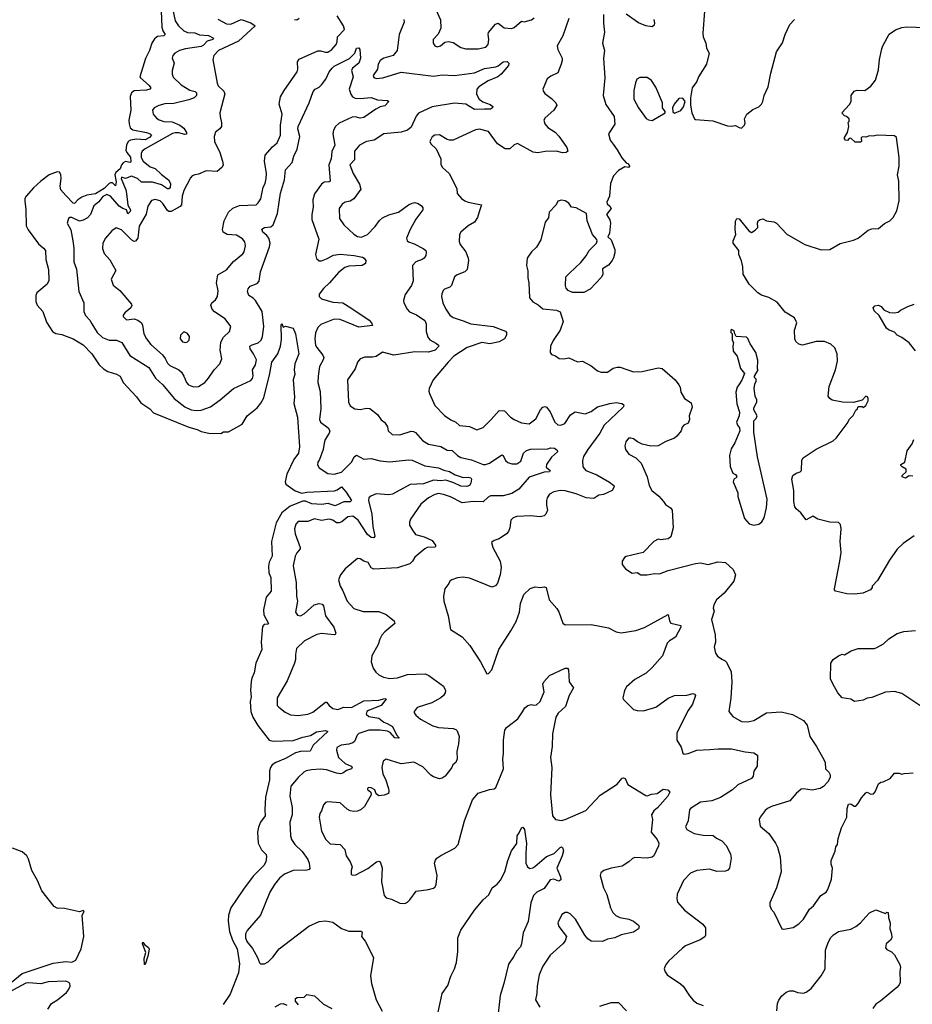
# Model space of a CAD drawing. Extents: x 2087054 to 2277909, y 548907 to 753496.
# Tile 421 of 444: x 2215115 to 2222299, y 713229 to 721154. Entities that reach past the tile are written whole.
import ezdxf

# ---------------------------------------------------------------- set-up
doc = ezdxf.new("R2010")
doc.units = 0

msp = doc.modelspace()

# ---------------------------------------------------------------- linework, layer by layer
at = {"layer": '0CON20XD'}
for points in [[(2216252.7, 721225), (2216257.5, 721095), (2216266.9, 721065), (2216286.2, 721035), (2216275.4, 721024.6), (2216225, 721018.6), (2216199.8, 721000.2), (2216178.5, 720965), (2216160.8, 720905), (2216127, 720843), (2216082.9, 720695), (2216087.1, 720685), (2216158.1, 720625), (2216170.8, 720605), (2216162, 720595), (2216135, 720586.9), (2216035, 720581.8), (2216013.8, 720565), (2216002.6, 720535), (2216009.8, 720425), (2215994.1, 720345), (2215994.5, 720315), (2216004.3, 720285), (2216025, 720266.5), (2216135, 720246.2), (2216164.5, 720235), (2216174.6, 720225), (2216159.8, 720205), (2216125, 720186.4), (2216055, 720193.3), (2216005.6, 720184.4), (2215987.6, 720172.4), (2215974.5, 720145), (2215969.4, 720105), (2215977, 720085), (2216007.4, 720047.4), (2216008.9, 720011.1), (2216005, 720004.7), (2215965, 720011.7), (2215946.7, 720003.3), (2215933.6, 719986.4), (2215924.6, 719955), (2215889, 719925), (2215880.5, 719905), (2215890.7, 719849.3), (2215885, 719816.7), (2215862.1, 719842.1), (2215845, 719842.2), (2215835, 719835.6), (2215795, 719795.5), (2215725, 719752.8), (2215655, 719740.6), (2215615, 719725.7), (2215581.3, 719705), (2215555, 719675.8), (2215545, 719678.6), (2215485, 719738.5), (2215446.1, 719785), (2215439.8, 719815), (2215449.8, 719875), (2215446.7, 719906.8), (2215435, 719927.1), (2215415, 719930.8), (2215350.8, 719905), (2215284.3, 719855), (2215225, 719801.4), (2215166.4, 719733.6), (2215156.9, 719715), (2215155.6, 719695), (2215164.6, 719625), (2215166.9, 719495), (2215181.9, 719461.9), (2215265, 719349.2), (2215307.5, 719315), (2215322.9, 719295), (2215325.6, 719225), (2215347.3, 719142.7), (2215349.2, 719055), (2215335.5, 719024.5), (2215251.9, 718955), (2215243.5, 718935), (2215243.5, 718885), (2215255.3, 718855.3), (2215300, 718805), (2215330.5, 718720.5), (2215378, 718645), (2215405, 718627.5), (2215455, 718620), (2215545, 718584), (2215625, 718535.8), (2215696.2, 718465), (2215755, 718376.7), (2215788.8, 718345), (2215825, 718322), (2215895, 718301.2), (2215923.3, 718285), (2215946.2, 718235), (2216055, 718118), (2216090.7, 718070.7), (2216162.4, 718022.4), (2216190.5, 717990.5), (2216476, 717874), (2216542.5, 717855), (2216575, 717838.8), (2216636.1, 717826.1), (2216735, 717823.3), (2216755, 717836.7), (2216795, 717837.5), (2216905, 717898.8), (2216944.5, 717965.5), (2217025, 718030.8), (2217055, 718068.6), (2217078.5, 718111.5), (2217128.4, 718305), (2217145, 718398.8), (2217192.9, 718465), (2217213.3, 718525), (2217221.1, 718578.9), (2217220, 718695), (2217225, 718710), (2217235, 718680), (2217255, 718686.7), (2217315, 718672.5), (2217334, 718625), (2217362, 718465), (2217330, 718385), (2217323.3, 718335), (2217328.3, 718301.7), (2217316.7, 718255), (2217326, 718115), (2217320.6, 718065), (2217350.8, 717955), (2217367.8, 717715), (2217357.5, 717665), (2217321.9, 717615), (2217265.8, 717495), (2217252.5, 717435), (2217255.8, 717415.8), (2217333.1, 717363.1), (2217385, 717341.8), (2217425, 717350), (2217647.5, 717362.5), (2217671.4, 717368.6), (2217705, 717393.3), (2217741.7, 717351.7), (2217786, 717285), (2217775, 717273.5), (2217725, 717272.3), (2217655, 717240), (2217598.8, 717258.8), (2217545, 717251.6), (2217505.8, 717254.2), (2217465, 717257.9), (2217415, 717277.8), (2217395, 717278.9), (2217292.2, 717237.8), (2217223.5, 717185), (2217178.4, 717105), (2217141.1, 716955), (2217147.3, 716835), (2217123, 716787), (2217116.9, 716755), (2217121.2, 716701.2), (2217136.6, 716663.4), (2217139.5, 716555), (2217098.9, 716505), (2217076, 716405), (2217080.4, 716365), (2217118, 716295), (2217111.7, 716288.3), (2217083.8, 716285), (2217070, 716270), (2217057.5, 716145), (2217064.7, 716085), (2217014.6, 715975.3), (2217001.9, 715898.1), (2216982.6, 715855), (2216978.1, 715828.1), (2216972.4, 715755), (2216976.6, 715705), (2216970.4, 715665), (2216975.4, 715585), (2216991.3, 715541.3), (2217032.6, 715472.6), (2217123.8, 715355), (2217155, 715347.8), (2217315, 715351.1), (2217395, 715378.9), (2217455, 715391.8), (2217505, 715422), (2217575, 715431.4), (2217595.8, 715425), (2217476.1, 715313.9), (2217452.7, 715267.3), (2217375, 715263.6), (2217335, 715251.9), (2217255, 715206.7), (2217175.8, 715175), (2217148.1, 715155), (2217133.5, 715135), (2217125, 715107.5), (2217124.7, 715035.3), (2217093.2, 714895), (2217087.3, 714795), (2217091.5, 714745), (2217051.8, 714695), (2217036.5, 714655), (2217030, 714615), (2217035.5, 714525), (2217060.9, 714470.9), (2217097.5, 714435), (2217102, 714415), (2217097.1, 714375), (2217080, 714345), (2216995, 714260), (2216915.5, 714155), (2216814.5, 714005), (2216795.4, 713945), (2216792.8, 713897.2), (2216802.6, 713815), (2216826.4, 713745), (2216864, 713675), (2216883, 713555), (2216877, 713483), (2216809.4, 713310.6), (2216753.2, 713226.8)], [(2216346.7, 721233.2), (2216365.3, 721145), (2216394, 721104), (2216435, 721064.2), (2216465, 721049.8), (2216525, 721049.6), (2216561.2, 721031.2), (2216635, 721026.5), (2216674.3, 721005), (2216670, 720995), (2216625, 720980.3), (2216595, 720949.1), (2216575, 720937.3), (2216450.5, 720919.5), (2216400, 720905), (2216363.8, 720885), (2216346.2, 720865), (2216342, 720845), (2216357.5, 720805), (2216342.5, 720745), (2216342.9, 720715), (2216350.7, 720690.7), (2216415, 720630), (2216485, 720588.2), (2216525.8, 720575), (2216536.9, 720565), (2216538.1, 720545), (2216518, 720525), (2216475, 720508.2), (2216355, 720480), (2216283.3, 720476.7), (2216235, 720464.3), (2216196.7, 720445), (2216183.8, 720425), (2216188, 720395), (2216215, 720362), (2216237.5, 720347.5), (2216275.3, 720335.3), (2216341.8, 720331.8), (2216403.3, 720305), (2216435, 720282.3), (2216458.2, 720245), (2216457.1, 720232.9), (2216445, 720229.7), (2216395, 720243), (2216365, 720243.5), (2216345, 720237), (2216125.7, 720115), (2216099.4, 720095), (2216092.2, 720077.8), (2216093.2, 720045), (2216108.8, 720015), (2216165, 719970), (2216205, 719955.6), (2216255, 719907.8), (2216313.5, 719865), (2216328.9, 719835), (2216325, 719801.9), (2216315, 719791.8), (2216305, 719793.1), (2216255, 719824.1), (2216184.2, 719845.7), (2216095.6, 719845.6), (2216062.9, 719875), (2216015.6, 719894.4), (2215965, 719876.9), (2215935, 719887.8), (2215930.9, 719875), (2215968.5, 719785), (2215973.7, 719755), (2215985, 719662.5), (2216007.5, 719625), (2216005, 719610), (2215985, 719592.5), (2215974.1, 719624.1), (2215945, 719633.6), (2215915, 719654.1), (2215845, 719732.9), (2215815, 719746.4), (2215785, 719732.3), (2215750.7, 719689.3), (2215710.4, 719655), (2215683.5, 719585), (2215660.7, 719559.3), (2215625, 719539.2), (2215595, 719532.7), (2215535, 719561.1), (2215517, 719563), (2215508, 719555), (2215496.7, 719515), (2215525, 719462.5), (2215541.9, 719375), (2215551.5, 719315), (2215549.5, 719205), (2215570.6, 719145), (2215590, 718965), (2215630, 718875), (2215630.8, 718805), (2215645, 718773.8), (2215678.6, 718735), (2215695.6, 718705), (2215738.5, 718635), (2215781.1, 718595), (2215835, 718575.9), (2215895, 718574.1), (2215936.9, 718555), (2216002, 718452), (2216154.7, 718354.7), (2216207.5, 718267.5), (2216266, 718216), (2216357.1, 718105), (2216445, 718037.3), (2216496, 718015), (2216535, 718007.8), (2216575, 718010.9), (2216651.2, 718038.8), (2216729.4, 718095), (2216835, 718185.8), (2216975, 718250.8), (2216988.1, 718265), (2216993.1, 718286.9), (2216987.5, 718335), (2217011.9, 718375), (2217019.5, 718415), (2216997.1, 718465), (2216969.5, 718505), (2216967.1, 718525), (2216985, 718537.8), (2217035, 718553.1), (2217058, 718575), (2217069.2, 718605), (2217079.4, 718685), (2217065.5, 718805), (2217012.9, 718895), (2216995, 718913.6), (2216958.6, 718935), (2216948.9, 718965), (2216955, 718988.8), (2216970.4, 719009.6), (2217025, 719030.8), (2217041.1, 719048.9), (2217052.4, 719125), (2217126.1, 719325), (2217129.7, 719355), (2217119.4, 719395), (2217105, 719416.4), (2217072.2, 719445), (2217063.2, 719466.8), (2217085, 719481.2), (2217135, 719487.5), (2217156, 719504), (2217190, 719595), (2217204.2, 719684.2), (2217212.8, 719757.2), (2217246.7, 719865), (2217255.5, 719945), (2217307.5, 720005), (2217320.8, 720055), (2217347.6, 720112.4), (2217370.3, 720215), (2217354.8, 720275), (2217356.8, 720295), (2217444.4, 720485), (2217477.5, 720575), (2217494, 720595), (2217525, 720610.8), (2217545, 720630), (2217578.6, 720675), (2217606, 720735), (2217629.4, 720765), (2217645, 720779.1), (2217768.7, 720841.3), (2217813.1, 720885), (2217826.7, 720925), (2217845, 720928), (2217853.8, 720915), (2217858.6, 720845), (2217844.4, 720805), (2217792.5, 720765), (2217786.7, 720745), (2217799.4, 720695), (2217766.9, 720595), (2217779.5, 720555), (2217793.4, 720533.4), (2217815, 720523.5), (2217855, 720519.5), (2217945, 720527.5), (2217995, 720510), (2218074.2, 720504.2), (2218086, 720495), (2218055, 720460.8), (2218015, 720452), (2217980, 720435), (2217885, 720367.3), (2217855, 720361.1), (2217815, 720371.8), (2217789.8, 720370.2), (2217685, 720321.5), (2217656.2, 720295), (2217641.2, 720265), (2217635.3, 720235), (2217650, 720145), (2217628, 720092), (2217622.7, 720035), (2217604, 719985), (2217614.5, 719855.5), (2217605, 719848.5), (2217565, 719846.1), (2217545, 719831.5), (2217488.8, 719751.2), (2217473.3, 719705)], [(2218465, 721237.5), (2218503, 721153), (2218503.8, 721085), (2218482.3, 721037.7), (2218443.3, 720995), (2218442.5, 720965), (2218457.5, 720945), (2218475, 720936.7), (2218502.5, 720945), (2218536.1, 720973.9), (2218567.3, 720977.3), (2218605, 720970.6), (2218665, 720930.6), (2218705, 720920.6), (2218805, 720920.8), (2218865.7, 720934.3), (2218884.3, 720955.7), (2218890.5, 720995), (2218884.4, 721035), (2218887.8, 721052.2), (2218945, 721118), (2218965, 721125.7), (2219015, 721088.6), (2219075, 721084.2), (2219095, 721091.2), (2219155, 721142.5), (2219175, 721137.5), (2219235, 721154), (2219255, 721168)], [(2220625.9, 721224.1), (2220614.4, 721045), (2220617.1, 721015), (2220637.1, 720965), (2220644, 720925), (2220663.6, 720883.6), (2220642, 720795), (2220578.8, 720695), (2220565, 720657.5), (2220526.2, 720605), (2220514, 720525), (2220514.1, 720465.9), (2220524.3, 720405), (2220547.5, 720355), (2220555, 720350), (2220695, 720340), (2220810.7, 720300.7), (2220845, 720297.5), (2220875, 720303.3), (2220905, 720286.7), (2220925, 720281.2)], [(2216709.1, 721159.1), (2216780.2, 721120.2), (2216815, 721118.2), (2216896.5, 721156.5), (2216975, 721127.7), (2217010, 721105), (2216875, 720981.9), (2216714.8, 720905.2), (2216677.1, 720865), (2216670, 720835), (2216704.4, 720644.4), (2216713, 720623), (2216758.9, 720578.9), (2216766.6, 720556.6), (2216726.7, 720405), (2216727.1, 720375), (2216739.2, 720325), (2216738, 720295), (2216725, 720276.2), (2216691.2, 720248.8), (2216680.8, 720215), (2216684, 720175), (2216725.7, 720085), (2216747.1, 720015), (2216751.2, 719985), (2216745, 719967.5), (2216705, 719932.5), (2216615, 719938.8), (2216555, 719910), (2216525, 719906.7), (2216503.6, 719896.4), (2216489.3, 719880.7), (2216435, 719778.8), (2216423.2, 719735), (2216418.2, 719665), (2216405, 719649.6), (2216335, 719610.8), (2216315, 719610.9), (2216305, 719617.8), (2216268.1, 719675), (2216245, 719697.1), (2216205, 719705.6), (2216175, 719697.5), (2216146.4, 719653.6), (2216131.4, 719588.6), (2216077.1, 719492.9), (2216064.7, 719395.3), (2216047.9, 719372.1), (2216035, 719368.8), (2216018.3, 719378.3), (2215935, 719463.8), (2215891.3, 719478.7), (2215856, 719455), (2215804, 719395), (2215784.4, 719355.6), (2215782.4, 719312.4), (2215795, 719273.3), (2215840.7, 719220.7), (2215888.1, 719135), (2215850.6, 719065), (2215867.6, 719017.6), (2215920.8, 718975), (2216014.4, 718865), (2216016.4, 718853.6), (2216008.6, 718835), (2215960, 718795), (2215946.2, 718775), (2215946.7, 718765), (2215975, 718738.8), (2216035.6, 718745.6), (2216066.8, 718736.8), (2216094, 718715), (2216103.3, 718695), (2216114.5, 718625), (2216135.6, 718585), (2216170.2, 718540.2), (2216265, 718457.5), (2216285.7, 718425.7), (2216305, 718389.4), (2216321.9, 718371.9), (2216394.7, 718334.7), (2216416, 718316), (2216436.1, 718286.1), (2216457.1, 718235), (2216474, 718215), (2216515, 718199.4), (2216555, 718202.5), (2216604.2, 718235), (2216635, 718267.5), (2216679.4, 718335), (2216725.4, 718384.6), (2216741.9, 718425), (2216727.3, 718495), (2216732.7, 718557.3), (2216755, 718597.5), (2216802.5, 718645), (2216814, 718685), (2216768.8, 718745), (2216681.7, 718801.7), (2216664, 718825), (2216653.8, 718855), (2216661.2, 718875), (2216690.9, 718899.1), (2216707.1, 718925), (2216712.3, 718972.3), (2216700, 719035), (2216710.3, 719099.7), (2216779.5, 719140.5), (2216835, 719206.9), (2216910.9, 719269.1), (2216922.5, 719285), (2216931.4, 719335), (2216925.7, 719365), (2216909.1, 719389.1), (2216860.3, 719420.3), (2216785, 719425.7), (2216752.5, 719445), (2216748.1, 719465), (2216761.5, 719535), (2216796.1, 719603.9), (2216831.6, 719638.4), (2216885, 719658.5), (2217017.5, 719665), (2217035, 719678.8), (2217055, 719713.3), (2217075.6, 719805), (2217090, 719835), (2217099.1, 719875), (2217100, 719915), (2217084.5, 720015), (2217090.5, 720065), (2217148.3, 720131.7), (2217186.8, 720163.2), (2217213.1, 720225), (2217214.6, 720305.4), (2217226.9, 720395), (2217203.3, 720475), (2217215, 720533.3), (2217244, 720585), (2217347.1, 720735), (2217352.5, 720755), (2217351.4, 720815), (2217363.1, 720836.9), (2217515, 720902.2), (2217535, 720904.4), (2217575, 720892.2), (2217595, 720893.5), (2217625.8, 720915), (2217661.4, 720955), (2217669.4, 720975), (2217672.7, 721017.3), (2217728, 721075), (2217721.4, 721105), (2217671.4, 721185)], [(2217327, 721157), (2217345, 721153.3), (2217363.9, 721166.1)], [(2218207.8, 721155), (2218209.4, 721135), (2218167.8, 721035), (2218153, 720907), (2218120, 720865), (2218045, 720845.5), (2218015.8, 720825), (2218000, 720795), (2217994.4, 720755), (2217960.8, 720705), (2217965, 720690), (2217985, 720680.8), (2218037.1, 720687.1), (2218185, 720730.5), (2218445, 720700), (2218515, 720709.5), (2218615, 720705.2), (2218735, 720720), (2218775, 720727.7), (2218855, 720761.8), (2218946.3, 720773.6), (2218967.3, 720782.7), (2219005, 720813.8), (2219037.6, 720817.6), (2219051.4, 720805), (2219047.9, 720785), (2218990.8, 720715), (2218962.5, 720695), (2218885, 720661.5), (2218811.4, 720615), (2218793.3, 720595), (2218790.9, 720555), (2218814.3, 720514.3), (2218843.3, 720493.2), (2218902.2, 720472.2), (2218923.3, 720455), (2218920, 720445), (2218903.3, 720435), (2218856.7, 720433.3), (2218775, 720432.3), (2218705, 720475.3), (2218615, 720482.7), (2218435, 720453.1), (2218325, 720402.9), (2218305, 720378), (2218265, 720288.8), (2218235, 720265.7), (2218185, 720250), (2218045, 720236.2), (2217967.5, 720185), (2217905, 720172.5), (2217850, 720145), (2217810.8, 720095), (2217810, 720025), (2217772.5, 719985), (2217800, 719915), (2217849.8, 719829.8), (2217859.7, 719790.3), (2217805, 719712), (2217775, 719694.2), (2217735, 719684.3), (2217710.2, 719669.8), (2217687.1, 719635), (2217688.6, 719555), (2217725, 719503.8), (2217805, 719427.5), (2217835, 719409.4), (2217865, 719403.5), (2217913.7, 719426.3), (2217975, 719490), (2218010.9, 719539.1), (2218035, 719558.5), (2218087, 719583), (2218165, 719605.5), (2218245, 719663.6), (2218275, 719677.8), (2218295, 719681.4), (2218322.5, 719675), (2218350, 719655), (2218360, 719640), (2218360, 719625), (2218302.8, 719547.2), (2218258.2, 719465), (2218229.4, 719395), (2218232.9, 719375), (2218244, 719365), (2218290.7, 719350.7), (2218362.7, 719312.7), (2218383.3, 719295), (2218387, 719283), (2218383.8, 719255), (2218371.2, 719235), (2218355, 719222.9), (2218303.8, 719205), (2218275.8, 719175), (2218281.4, 719051.4), (2218267.1, 719015), (2218217, 718943), (2218203.8, 718895), (2218206.1, 718876.1), (2218233.8, 718825), (2218253.2, 718803.2), (2218309.2, 718779.2), (2218375, 718732.5), (2218386.3, 718706.3), (2218387.1, 718645), (2218399.2, 718599.2), (2218415, 718578.1), (2218468.9, 718548.9), (2218486.2, 718535), (2218488.8, 718525), (2218460, 718495), (2218405, 718477.8), (2218295, 718481.8), (2218125, 718452.5), (2218035, 718478.8), (2217985, 718444), (2217955, 718436.7), (2217892.3, 718437.7), (2217855, 718423.8), (2217835, 718397.5), (2217815.7, 718344.3), (2217754, 718255), (2217760.6, 718075), (2217775.6, 718045.6), (2217811.1, 718021.1), (2217854.3, 718015.7), (2217906, 718026), (2217934.2, 718024.2), (2217995.9, 717975.9), (2218025, 717932.5), (2218055, 717912.5), (2218075.8, 717875.8), (2218081.2, 717845), (2218112.5, 717815), (2218175, 717813.1), (2218265, 717841.1), (2218285, 717840), (2218300.4, 717830.4), (2218357.6, 717767.6), (2218405, 717737.8), (2218505, 717718.6), (2218555, 717688.2), (2218595, 717685.6), (2218638.6, 717645), (2218665, 717628.8), (2218751.5, 717611.5), (2218845, 717574.7), (2218865, 717573.8), (2218896.2, 717585), (2218995, 717651.2), (2219006.7, 717645), (2219025, 717607.1), (2219045, 717589.2), (2219075, 717579.4), (2219115, 717578.2), (2219149.1, 717600.9), (2219169.8, 717665), (2219195, 717687.5), (2219227.4, 717697.4), (2219365, 717699.4), (2219388, 717708), (2219420, 717705), (2219440.3, 717690.3), (2219444, 717675), (2219395, 717633.1), (2219354.2, 717575), (2219351.9, 717551.9), (2219384, 717525), (2219378.8, 717515), (2219335, 717513.3), (2219215, 717472.2), (2219131.4, 717375), (2219075, 717339.2), (2219005, 717322.2), (2218905, 717320.8), (2218885, 717311.1), (2218845, 717273.5), (2218765, 717276.2), (2218675, 717266.2), (2218582.8, 717312.8), (2218525, 717333.4), (2218485, 717339.3), (2218455, 717332.5), (2218405.3, 717304.7), (2218344.7, 717255.3), (2218259.4, 717135), (2218251.2, 717108.8), (2218252.5, 717085), (2218275.6, 717045), (2218300.8, 717010.8), (2218371.2, 716991.2), (2218435, 716960.9), (2218460.8, 716925), (2218462, 716915), (2218455, 716908), (2218395, 716904.5), (2218375, 716895.5), (2218295, 716828), (2218275.6, 716794.4), (2218255, 716774), (2218155, 716741.4), (2217965, 716732.5), (2217943, 716743), (2217918.8, 716785), (2217884.4, 716794.4), (2217855, 716813.8), (2217835, 716816), (2217735, 716733.8), (2217696, 716685), (2217680, 716645), (2217694.2, 716595), (2217713.6, 716563.6), (2217750.8, 716475), (2217803.3, 716415), (2217880.5, 716390.5), (2218005, 716391.4), (2218065, 716365.7), (2218106, 716335)], [(2219535, 721164), (2219485.3, 721024.7), (2219440, 720945), (2219445, 720913.3), (2219480, 720845), (2219482, 720825), (2219474, 720795), (2219445, 720726.7), (2219389.1, 720700.9), (2219361.2, 720678.8), (2219326.2, 720595), (2219330, 720575), (2219340.5, 720560.5), (2219395, 720520), (2219430, 720485), (2219438, 720465), (2219415, 720426.2), (2219344, 720365), (2219334.2, 720345), (2219342, 720315), (2219365.7, 720285.7), (2219425, 720248.8), (2219455, 720216.7), (2219517.5, 720125), (2219526.7, 720095), (2219512.5, 720085), (2219485, 720081.5), (2219435, 720096.5), (2219345, 720093.1), (2219285, 720083.1), (2219248.8, 720088.8), (2219121.7, 720158.3), (2219095, 720146.7), (2219060, 720115), (2219023.6, 720113.6), (2218960, 720155), (2218888.8, 720255), (2218815.9, 720274.1), (2218782.7, 720267.3), (2218605, 720183.8), (2218575, 720183.3), (2218555, 720190), (2218495, 720227.1), (2218457.5, 720225), (2218435, 720210.8), (2218417.1, 720175), (2218422.9, 720155), (2218465.9, 720115.9), (2218503.3, 720035), (2218505, 719987.5), (2218518.8, 719965), (2218570.8, 719915), (2218632, 719795), (2218636, 719755), (2218670, 719715), (2218697, 719697), (2218725, 719685.8), (2218832.5, 719665), (2218813.2, 719606.8), (2218798.6, 719561.4), (2218775.4, 719524.6), (2218723.8, 719495), (2218666, 719445), (2218654, 719425), (2218651.7, 719368.3), (2218659.2, 719345), (2218706.6, 719286.6), (2218724.3, 719234.3), (2218728, 719215), (2218715.9, 719144.1), (2218696.7, 719125), (2218635, 719101.4), (2218615.8, 719085), (2218590, 719015), (2218577.8, 719002.2), (2218535, 718985.8), (2218524.4, 718975.6), (2218512.1, 718947.9), (2218510.6, 718925), (2218521.5, 718875), (2218543.9, 718823.9), (2218576.3, 718776.3), (2218605, 718755.7), (2218685, 718731.4), (2218745, 718705.5), (2218925, 718685.7), (2219025, 718645.8), (2219032.5, 718635), (2219034, 718615), (2219016, 718585), (2218975, 718561.4), (2218900, 718545), (2218835, 718554.5), (2218715.8, 718515), (2218608.6, 718445), (2218563.2, 718396.8), (2218443.8, 718255), (2218410, 718185), (2218407.5, 718165), (2218413.3, 718145), (2218455, 718050), (2218535, 717968), (2218585, 717932), (2218625, 717914), (2218655, 717888), (2218735, 717880), (2218795, 717853.8), (2218845, 717871.2), (2218910.8, 717935), (2218975, 718008.8), (2219017.1, 718007.1), (2219066.2, 717955), (2219095.7, 717935.7), (2219155, 717910), (2219215, 717901.2), (2219268.3, 717941.7), (2219306.5, 718013.5), (2219325, 718036.2), (2219345, 718040), (2219355, 718035.8), (2219385, 717998.8), (2219421.9, 717915), (2219445, 717894.2), (2219471.2, 717891.2), (2219502, 717905), (2219546.9, 717973.1), (2219585, 717998), (2219665, 717982.7), (2219715, 718000.7), (2219765, 718036.8), (2219865.3, 718065.3), (2219915, 718071.8), (2219962.5, 718065), (2219975.7, 718055.7), (2219978, 718045), (2219972, 718035), (2219818.9, 717891.1), (2219784.5, 717825), (2219686.5, 717695), (2219652.6, 717637.4), (2219643.6, 717606.4), (2219648, 717555), (2219672, 717525), (2219760.1, 717490.1), (2219861.6, 717431.6)], [(2219813.8, 721195), (2219812.5, 721125), (2219820.8, 721055), (2219805.8, 720965.8), (2219821.1, 720905), (2219814.5, 720845.5), (2219823.3, 720685), (2219811.1, 720545), (2219832, 720472), (2219899.2, 720375), (2219905.7, 720314.3), (2219853.8, 720235), (2219868, 720185), (2219891.1, 720151.1), (2219925, 720106.2), (2219961.7, 720041.7), (2219995, 720003.3), (2220015, 719993.8), (2220024, 719975), (2220015, 719964.4), (2219985, 719968.8), (2219935, 719940), (2219893.4, 719896.6), (2219871.1, 719835), (2219862, 719735), (2219840.6, 719685), (2219842.2, 719672.2), (2219865, 719653.8), (2219874.2, 719635), (2219837.5, 719585), (2219865, 719542.5), (2219870.8, 719515), (2219861.2, 719435), (2219847.5, 719405), (2219875, 719381.2), (2219903.8, 719305), (2219905, 719277.5), (2219893.5, 719236.5), (2219884.6, 719215.4), (2219855, 719178.8), (2219805, 719150), (2219809.5, 719105), (2219798, 719082), (2219705.8, 718985), (2219655, 718958.1), (2219565, 718957.5), (2219528.8, 718975), (2219513.4, 718993.4), (2219507.5, 719015), (2219511.4, 719085), (2219540.8, 719115), (2219631.3, 719198.7), (2219675.5, 719254.5), (2219698, 719295), (2219758, 719355), (2219763, 719373), (2219760, 719385), (2219724, 719425), (2219682.5, 719535), (2219676.7, 719595), (2219595, 719638.8), (2219556.4, 719646.4), (2219535, 719676.7), (2219505, 719696.7), (2219475, 719702.5), (2219447, 719693), (2219432.5, 719665), (2219377.5, 719605), (2219371.7, 719558.3), (2219344.2, 719525), (2219309.1, 719380.9), (2219275.6, 719324.4), (2219233.8, 719285), (2219198.8, 719235), (2219193.8, 719175), (2219203.6, 719133.6), (2219203.8, 719075), (2219213.8, 719035), (2219218.8, 718915), (2219244.2, 718884.2), (2219288.8, 718858.8), (2219325, 718827.5), (2219435, 718816), (2219465, 718802.5), (2219488, 718725), (2219464, 718655), (2219408.8, 718571.2), (2219386, 718525), (2219383.8, 718475), (2219395, 718460), (2219427.7, 718447.7), (2219457, 718427), (2219493.6, 718423.6), (2219535, 718431.2), (2219605, 718400), (2219645.8, 718405.8), (2219715, 718366.7), (2219765, 718326.7), (2219795, 718316.2), (2219845, 718316.7), (2219891.7, 718348.3), (2219925, 718357.1), (2219946.8, 718356.8), (2220055, 718320.5), (2220126.3, 718323.7), (2220255, 718351.5), (2220285, 718345.6), (2220389.4, 718255), (2220420.6, 718215), (2220430, 718195), (2220436, 718155), (2220466.7, 718105), (2220520.7, 718070.7), (2220526.2, 718035), (2220503.3, 717965), (2220506.7, 717935), (2220495, 717907.5), (2220460.8, 717889.2), (2220447.5, 717875), (2220438.8, 717845), (2220405, 717801.2), (2220384.2, 717785.8), (2220315, 717760), (2220255, 717723.1), (2220195, 717721.4), (2220125, 717737.1), (2220086.7, 717755), (2220055, 717780), (2220033, 717787), (2220015, 717786.7), (2219994.2, 717755), (2219986, 717725), (2219990, 717695), (2220018.3, 717658.3), (2220075, 717626.2), (2220115.7, 717585.7), (2220164.2, 717475), (2220180.8, 717405), (2220202, 717365), (2220259.7, 717319.7), (2220297.3, 717277.3), (2220311.7, 717251.7), (2220354.3, 717224.3), (2220367.1, 717205), (2220373.6, 717065), (2220355, 716991.2), (2220335, 716976), (2220275, 716967.5), (2220255, 716972.5), (2220220, 716955), (2220132.5, 716865), (2219996.4, 716833.6), (2219983.6, 716826.4), (2219964.1, 716795.9), (2219965, 716770), (2219990, 716735), (2220045, 716698.8), (2220085, 716703.3), (2220115, 716686.2), (2220165, 716686.2), (2220225, 716696.7), (2220265, 716694), (2220335, 716721.4), (2220555, 716778.1), (2220595, 716782.2), (2220655, 716770), (2220735, 716790.6), (2220795, 716784.2), (2220857.3, 716727.3), (2220875.6, 716685), (2220863.3, 716635), (2220785, 716538.6), (2220724.2, 716485), (2220701.4, 716445), (2220697.7, 716417.7), (2220703.9, 716393.9), (2220683.3, 716325), (2220712.4, 716202.4), (2220715.6, 716145), (2220705.8, 716105), (2220709.5, 716079.5), (2220716.2, 716055), (2220731.7, 716031.7), (2220765, 716006.7), (2220794.1, 715994.1), (2220803, 715983), (2220840.8, 715905), (2220847.1, 715825), (2220837.9, 715692.1), (2220822, 715585), (2220854.4, 715544.4), (2220925, 715506.2), (2220975, 715502), (2221025, 715514), (2221125, 715576), (2221245, 715582), (2221335, 715560.8), (2221425, 715514.2), (2221452.7, 715475), (2221475, 715384.2), (2221528.5, 715305), (2221591.3, 715195), (2221598.2, 715175), (2221600, 715125), (2221627.6, 715097.6), (2221638.9, 715075), (2221639.2, 715055), (2221620.3, 715019.7), (2221585, 714982.5), (2221556.7, 714965), (2221493, 714953), (2221425, 714964.4), (2221405, 714959.4), (2221363.7, 714926.3), (2221315, 714866.2), (2221165, 714820.8), (2221133.3, 714805), (2221115, 714790), (2221073.8, 714735), (2221066.7, 714715), (2221075, 714662.5), (2221145, 714603.8), (2221198.8, 714525), (2221214.1, 714494.1), (2221235.8, 714415), (2221244, 714295), (2221206.7, 714165), (2221152.5, 714045), (2221152.5, 714025), (2221162.5, 713995), (2221185, 713970), (2221250, 713835), (2221265, 713832.5)], [(2220218.8, 721155), (2220223.3, 721125), (2220220.7, 721109.3), (2220205, 721096.7), (2220154.3, 721104.3), (2220095, 721129.2), (2219997.6, 721197.6)], [(2220925, 720281.2), (2220948.8, 720305), (2220953.3, 720325), (2220950, 720355), (2220967.5, 720395), (2221015, 720432.5), (2221065, 720452.5), (2221085.9, 720474.1), (2221096.2, 720495), (2221106.2, 720545), (2221138, 720615), (2221160, 720725), (2221206.2, 720895), (2221255, 720967.5), (2221276.1, 721033.9), (2221312.5, 721115), (2221350, 721155)], [(2222315, 717000), (2222225, 716937.5), (2222178, 716892), (2222115, 716803.3), (2222020.5, 716639.5), (2221977.5, 716595), (2221976.7, 716583.3), (2221962.5, 716565), (2221902.3, 716537.7), (2221835, 716531.1), (2221773.8, 716533.8), (2221682.5, 716555), (2221672.5, 716565), (2221673, 716573), (2221717.1, 716795), (2221725.8, 716865.8), (2221718, 716955), (2221726.7, 717055), (2221721.7, 717091.7), (2221705, 717107.5), (2221635, 717108.8), (2221540, 717135), (2221498.8, 717158.8), (2221445, 717128.8), (2221403.3, 717185), (2221365, 717217.1), (2221355, 717233.8), (2221345.5, 717275), (2221347.1, 717365), (2221328.5, 717455), (2221337.5, 717485), (2221365, 717502.9), (2221397.5, 717515), (2221407.5, 717525), (2221410.5, 717609.5), (2221421.7, 717628.3), (2221525, 717696), (2221662.5, 717765), (2221687.5, 717785), (2221776.2, 717903.8), (2221795, 717937.5), (2221823, 717967), (2221845, 718010), (2221858.3, 718021.7), (2221860, 718035), (2221865, 718040), (2221895, 718040), (2221905, 718032.5), (2221925, 718047.5), (2221943.3, 718085), (2221943.3, 718105), (2221939.3, 718119.3), (2221925, 718122.5), (2221895, 718092.5), (2221825, 718072.5), (2221736.4, 718076.4), (2221655, 718092.5), (2221635, 718104), (2221622, 718125), (2221629.7, 718200.3), (2221681.1, 718335), (2221698.1, 718405), (2221694.2, 718464.2), (2221675, 718512.5), (2221645, 718542.5), (2221593, 718563), (2221525, 718563.8), (2221415.8, 718534.2), (2221385, 718542.9), (2221360.8, 718565), (2221352.9, 718585), (2221352, 718655), (2221368.8, 718715), (2221350, 718755), (2221275, 718799.2), (2221211.7, 718881.7), (2221145, 718919.2), (2221085, 718937.5), (2221056.7, 718955), (2220985, 719024.2), (2220938.8, 719105), (2220935.7, 719165), (2220925, 719212.5), (2220903.8, 719265), (2220903.3, 719295), (2220857.5, 719355), (2220857.5, 719375), (2220880, 719425), (2220872.5, 719465), (2220877, 719533), (2220887, 719553), (2220905, 719552.5), (2220983.6, 719453.6), (2221005, 719442.5), (2221035, 719460), (2221055, 719482.5), (2221052.5, 719515), (2221059.2, 719535), (2221075, 719546.7), (2221095, 719550), (2221125, 719535.7), (2221185, 719527.1), (2221205, 719516), (2221288.6, 719428.6), (2221415, 719355.6), (2221435, 719343.5), (2221565, 719301.9), (2221635.8, 719304.2), (2221718.3, 719351.7), (2221825, 719378.8), (2221862.5, 719395), (2221945, 719460), (2221975, 719470), (2222026.1, 719473.9), (2222075, 719512.5), (2222117.5, 719535), (2222145, 719562.5), (2222176.2, 719615), (2222192.5, 719695), (2222190, 719855), (2222181.2, 719905), (2222193.3, 719975), (2222193.3, 720045), (2222172.5, 720205), (2222155, 720220), (2222016.1, 720223.9), (2221985, 720216.2), (2221955, 720218.8), (2221925, 720208.8), (2221895, 720210), (2221887, 720203), (2221890, 720175), (2221881.7, 720168.3), (2221838.3, 720168.3), (2221805, 720200), (2221791.7, 720198.3), (2221777, 720183), (2221762.5, 720185), (2221753.8, 720195), (2221753.9, 720206.1), (2221777.5, 720245), (2221787.5, 720295), (2221782.5, 720327.5), (2221790, 720335), (2221790, 720355), (2221770, 720375), (2221755, 720380), (2221732.5, 720405), (2221795, 720472.5), (2221807.5, 720495), (2221807.5, 720545), (2221830.7, 720579.3), (2221855, 720587.5), (2221917, 720583), (2221965, 720620), (2222002.9, 720667.1), (2222028.3, 720751.7), (2222036.2, 720835), (2222055, 720920), (2222062.5, 720945), (2222112.3, 721037.7), (2222165, 721073.3), (2222215, 721090), (2222255, 721096), (2222405, 721090)], [(2220205, 720343.8), (2220310, 720405), (2220310, 720415), (2220287.5, 720445), (2220290, 720485), (2220235, 720610), (2220200.8, 720665), (2220165, 720687.8), (2220105, 720690), (2220082, 720675), (2220070.8, 720645), (2220058.6, 720585), (2220058.6, 720515), (2220095, 720443.8), (2220158.3, 720358.3), (2220175, 720347.5), (2220205, 720343.8)], [(2220385, 720402.5), (2220435, 720422.5), (2220457, 720453), (2220470.8, 720495), (2220452, 720522), (2220421.2, 720518.8), (2220382.5, 720475), (2220370, 720445), (2220373, 720413), (2220385, 720402.5)], [(2217473.3, 719705), (2217476.9, 719645), (2217465.4, 719585), (2217466.6, 719546.6), (2217523.2, 719386.8), (2217495.8, 719265), (2217505, 719231.2), (2217524.4, 719214.4), (2217545, 719214.4), (2217585, 719228.5), (2217640.1, 719259.9), (2217695, 719267.5), (2217806.7, 719256.7), (2217873.3, 719243.3), (2217887.5, 719235), (2217900, 719215), (2217897.9, 719192.1), (2217870, 719175), (2217765, 719170.8), (2217731.5, 719158.5), (2217681.6, 719118.4), (2217609.5, 719035), (2217559.3, 718990.7), (2217525.5, 718945), (2217526.5, 718925), (2217545, 718907.3), (2217635, 718880.6), (2217715, 718873.8), (2217788.9, 718828.9), (2217927.5, 718735), (2217947.5, 718715), (2217955, 718692.5), (2217845, 718680.5), (2217695, 718740.2), (2217646.1, 718743.9), (2217538, 718702), (2217513.6, 718676.4), (2217495.3, 718634.7), (2217491.3, 718585), (2217496.2, 718535), (2217505.5, 718515), (2217554.6, 718455), (2217562.3, 718435), (2217558.2, 718415), (2217528.1, 718361.9), (2217516.7, 718285), (2217515.4, 718235), (2217532, 718162), (2217539.6, 718025), (2217527.7, 717935), (2217535, 717913.3), (2217598.1, 717868.1), (2217611.4, 717845), (2217605.6, 717825), (2217573.1, 717775), (2217564.5, 717745.5), (2217558.6, 717695), (2217529.2, 717615), (2217515, 717592.5), (2217511.2, 717571.2), (2217525, 717546.7), (2217595, 717502.5), (2217645, 717496.7), (2217705, 717511.1), (2217787.5, 717595), (2217807.1, 717635), (2217825, 717650), (2217885, 717616.9), (2217945, 717622.2), (2218015, 717602.8), (2218094.4, 717594.4), (2218245, 717612.2), (2218275, 717608.2), (2218375, 717562.7), (2218485, 717546.1), (2218527.4, 717527.4), (2218575, 717518), (2218619.5, 717489.5), (2218685, 717470), (2218725, 717471.1), (2218745.4, 717465.4), (2218752.2, 717455), (2218746.2, 717423.8), (2218735.7, 717405), (2218715, 717395.5), (2218665, 717399.1), (2218610, 717425), (2218545, 717448.2), (2218505, 717443.6), (2218445, 717447.7), (2218365, 717418.4), (2218257.6, 717412.4), (2218115, 717334.6), (2218085, 717330.9), (2217985, 717337.9), (2217940.4, 717319.6), (2217925.6, 717305), (2217923.1, 717285), (2217949.5, 717175), (2217957.6, 717075), (2217972, 716998), (2217965, 716983.8), (2217945, 716987.1), (2217915, 717011.2), (2217839.6, 717125), (2217795, 717158.2), (2217755, 717153.5), (2217706.3, 717113.6), (2217685, 717104.5), (2217665, 717105.5), (2217634.2, 717125), (2217605, 717133.8), (2217545, 717122.1), (2217485, 717137.7), (2217455, 717122.9), (2217435, 717114.4), (2217355, 717114), (2217337.4, 717092.6), (2217327.8, 717055), (2217331.4, 717015), (2217372, 716905), (2217371.2, 716895), (2217345, 716863.8), (2217331.9, 716835), (2217317, 716757), (2217340, 716625), (2217343.1, 716515), (2217350.6, 716475), (2217334.2, 716385), (2217349.7, 716359.7), (2217375, 716355.8), (2217405, 716372.9), (2217485, 716443.1), (2217525, 716454.4), (2217548.8, 716448.8), (2217559.4, 716435), (2217577.3, 716355), (2217643.3, 716265), (2217658.1, 716215), (2217654.3, 716205.7), (2217645, 716202.5), (2217545, 716214.6), (2217505.3, 716204.7), (2217406.2, 716155), (2217342.5, 716092.5), (2217333.8, 716045), (2217336, 716005), (2217326.2, 715975), (2217266.7, 715833.3), (2217186.2, 715695), (2217186.7, 715635), (2217199.5, 715619.5), (2217251.3, 715581.3), (2217295, 715558.6), (2217355, 715554.3), (2217435, 715563.3), (2217475, 715579.5), (2217575, 715660), (2217585, 715660), (2217604.6, 715634.6), (2217635, 715610), (2217675, 715602.5), (2217725, 715620), (2217785, 715618.9), (2217885, 715670.9), (2218005, 715676.8), (2218055, 715691.2), (2218063.3, 715685), (2218025.5, 715635), (2217921.1, 715595), (2217908.5, 715585), (2217904.6, 715565), (2217925, 715544.6), (2218005, 715531.6), (2218045, 715499.3), (2218071.4, 715488.6), (2218114.7, 715465), (2218148.8, 715398.8), (2218170, 715375), (2218165, 715370), (2218135, 715373.2), (2218096.3, 715416.3), (2218076.3, 715426.3), (2218015, 715435.2), (2217924.3, 715435.7), (2217845, 715409.6), (2217831.6, 715395), (2217809.6, 715345), (2217796, 715334), (2217765, 715323.5), (2217701.2, 715315), (2217668.6, 715295), (2217664.5, 715275), (2217681.5, 715215), (2217735, 715167.1), (2217782, 715145), (2217792, 715135), (2217786.2, 715123.8), (2217745, 715111.1), (2217715, 715088), (2217696.6, 715083.4), (2217665, 715088.2), (2217585.2, 715115.2), (2217535, 715121.2), (2217463.1, 715116.9), (2217421.4, 715108.6), (2217401.7, 715098.3), (2217355, 715053.8), (2217298, 714985), (2217290, 714905), (2217308.1, 714811.9), (2217307.8, 714755), (2217288.1, 714695), (2217294.3, 714584.3), (2217301.4, 714555), (2217328.6, 714515), (2217388.7, 714458.7), (2217433.1, 714395), (2217445.5, 714365), (2217448.8, 714321.2), (2217445, 714314), (2217425, 714308.1), (2217315, 714306.5), (2217245, 714275.6), (2217207, 714243), (2217165, 714194), (2217127.6, 714132.4), (2217054, 713945), (2216945, 713823.3), (2216932.9, 713795), (2216933.5, 713765), (2216943.1, 713735), (2216987.8, 713677.8), (2217028.8, 713605), (2217043.9, 713563.9), (2217054.1, 713554.1), (2217085, 713554.2), (2217115, 713570), (2217152.4, 713607.6), (2217203.8, 713675), (2217441.9, 713858.1), (2217525, 713896.5), (2217575, 713901.5), (2217635, 713890), (2217705, 713838), (2217765, 713818), (2217865, 713816.2), (2217870, 713805), (2217866.2, 713775), (2217896.4, 713736.4), (2217962.9, 713605), (2217938.8, 713458.8), (2217945.7, 713395), (2217984.5, 713264.5), (2218033.2, 713173.2)], [(2222325, 718488.8), (2222275, 718553.8), (2222215, 718596), (2222176.7, 718615), (2222155, 718638), (2222108, 718658), (2222091.7, 718671.7), (2222033, 718773), (2221991.2, 718811.2), (2221983.8, 718835), (2221998.1, 718851.9), (2222026.4, 718856.4), (2222050, 718845), (2222069.3, 718819.3), (2222115, 718798), (2222155, 718794.2), (2222185, 718800), (2222205, 718816.7), (2222264.1, 718845.9), (2222315, 718863.8)], [(2216453, 718557), (2216465, 718562.5), (2216480, 718575), (2216481.2, 718605), (2216465, 718628), (2216445, 718638.8), (2216432.3, 718637.7), (2216410, 718615), (2216406.7, 718585), (2216425, 718560), (2216453, 718557)], [(2221025, 717086.7), (2221065, 717093.3), (2221088.8, 717111.2), (2221106, 717145), (2221125.7, 717225), (2221130, 717295), (2221053.8, 717635), (2221023.8, 717835), (2221023.3, 717925), (2221042.5, 717945), (2221050, 717965), (2221023.3, 718015), (2221025, 718030), (2221047.5, 718075), (2221047.5, 718095), (2221033.3, 718125), (2221027.5, 718185), (2221030.7, 718219.3), (2221042.5, 718245), (2221041.7, 718261.7), (2221030, 718275), (2221030, 718285), (2221057.5, 718335), (2221053.3, 718345), (2221057, 718413), (2221038.8, 718475), (2220993.3, 718545), (2220975, 718587.5), (2220965, 718597.5), (2220883, 718603), (2220870, 718625), (2220865, 718650), (2220845, 718660), (2220840, 718655), (2220840, 718635), (2220850, 718625), (2220850, 718575), (2220860, 718555), (2220853.8, 718525), (2220858, 718485), (2220890, 718445), (2220916.1, 718346.1), (2220947.5, 718305), (2220927.7, 718252.3), (2220904.1, 718215.9), (2220890, 718195), (2220880, 718155), (2220887, 718063), (2220907.5, 717995), (2220906.2, 717965), (2220884, 717914), (2220891.7, 717891.7), (2220909.5, 717869.5), (2220912, 717845), (2220870.7, 717749.3), (2220840.7, 717699.3), (2220827.5, 717645), (2220833, 717557), (2220853.9, 717503.9), (2220875, 717492.5), (2220886.1, 717476.1), (2220883, 717467), (2220862.5, 717455), (2220856.7, 717435), (2220893.8, 717345), (2220894, 717315), (2220948, 717138), (2220985, 717096.2), (2221025, 717086.7)], [(2222305, 717480), (2222275, 717482.5), (2222245, 717463.3), (2222217.5, 717475), (2222217.5, 717485), (2222250, 717515), (2222250, 717535), (2222217.5, 717555), (2222207.5, 717565), (2222207.5, 717575), (2222238, 717592), (2222257.5, 717685), (2222299.3, 717740.7), (2222310.8, 717775)], [(2219861.6, 717431.6), (2219897.1, 717405), (2219898.9, 717395), (2219884.3, 717365), (2219815, 717333.3), (2219775, 717327.8), (2219735, 717299.2), (2219675, 717304.5), (2219595, 717337.1), (2219505, 717362.7), (2219465, 717363.6), (2219413.3, 717355), (2219378, 717335), (2219360.8, 717305), (2219354, 717285), (2219354.1, 717245.9), (2219363.8, 717205), (2219350, 717175), (2219335, 717160), (2219305, 717151.9), (2219225, 717160.8), (2219115, 717155.8), (2219085.7, 717144.3), (2219068.8, 717125), (2219060, 717065), (2219048, 717035), (2219032, 717015), (2218975, 716976.7), (2218935, 716963.3), (2218913.3, 716945), (2218923.8, 716905), (2218982, 716795), (2218990.8, 716745), (2218982, 716685), (2218961.2, 716618.8), (2218945, 716596.7), (2218915, 716586.2), (2218822.5, 716625), (2218735, 716659.2), (2218685, 716667.5), (2218637.7, 716662.3), (2218592.5, 716645), (2218577.5, 716635), (2218570, 716615), (2218537.7, 716572.3), (2218526, 716515), (2218528.8, 716475), (2218564, 716355), (2218582.5, 716245), (2218675, 716186.2), (2218737.3, 716117.3), (2218823.8, 715985), (2218875, 715890), (2218888.3, 715891.7), (2218915, 715920), (2218972, 716085), (2219068.8, 716235), (2219109.8, 716310.2), (2219138.1, 716385), (2219145.8, 716454.2), (2219172.3, 716527.7), (2219224.2, 716575.8), (2219265, 716589.2), (2219305, 716582.5), (2219335, 716590), (2219353, 716583), (2219376, 716485), (2219438.8, 716415), (2219455, 716387.5), (2219486.4, 716296.4), (2219505, 716283.3), (2219715, 716285.7), (2219855, 716260), (2219915, 716226), (2219955, 716220), (2220075, 716238.9), (2220145, 716261.1), (2220335, 716366.7), (2220346.2, 716315), (2220356.1, 716296.1), (2220435, 716276.7), (2220437.5, 716265), (2220393.8, 716185), (2220345.5, 716154.5), (2220327.5, 716135), (2220289.5, 716035), (2220205, 715938.6), (2220157.1, 715892.9), (2220065, 715844), (2220000, 715785), (2219984, 715755), (2219968.8, 715695), (2219973.3, 715685), (2220055, 715602.5), (2220085, 715593.1), (2220135, 715590), (2220235, 715621.4), (2220335, 715694.2), (2220385, 715714.2), (2220485, 715717.5), (2220535, 715731.2), (2220546.1, 715726.1), (2220553.3, 715715), (2220530.8, 715645), (2220494.2, 715595), (2220404.3, 715415), (2220403.8, 715355), (2220439.5, 715299.5), (2220451.5, 715251.5), (2220463.2, 715243.2), (2220495, 715247.1), (2220565, 715274.6), (2220669.4, 715280.6), (2220736.4, 715286.4), (2220845, 715284.5), (2220955, 715260), (2221025, 715253.3), (2221053, 715233), (2221050, 715145), (2221024.1, 715105.9), (2221018, 715065), (2221003.8, 715045), (2220895, 714995.7), (2220852.5, 714955), (2220755, 714894.2), (2220684.5, 714865.5), (2220595, 714855.5), (2220515, 714804), (2220506.8, 714793.2), (2220495.3, 714704.7), (2220473.9, 714656.1), (2220485, 714636.7), (2220544.4, 714604.4), (2220615, 714589.5), (2220696.2, 714586.2), (2220723.8, 714565), (2220767.5, 714545), (2220803.8, 714505), (2220837.3, 714437.3), (2220840.8, 714405), (2220828, 714325), (2220815, 714308), (2220795, 714300.6), (2220725, 714297.1), (2220666.9, 714316.9), (2220565, 714305.6), (2220515, 714284), (2220457.5, 714225), (2220406.2, 714115), (2220403.6, 714076.4), (2220410.5, 714050.5), (2220465.8, 713985.8), (2220614.5, 713874.5), (2220636, 713845), (2220634, 713785), (2220628.3, 713771.7), (2220592.1, 713747.9), (2220475, 713698.6), (2220448.7, 713681.3), (2220336.7, 713575), (2220313.8, 713545), (2220303.3, 713515), (2220309.3, 713489.3), (2220327.5, 713465), (2220434.3, 713394.3), (2220455, 713374), (2220505, 713295.8), (2220535, 713260.8), (2220565, 713238.6), (2220615, 713220)], [(2218106, 716335), (2218128, 716315), (2218134.2, 716295), (2218053.3, 716226.7), (2218030.2, 716199.8), (2218012.2, 716167.8), (2217999.4, 716125), (2217950, 716035), (2217943.8, 715985), (2217959.2, 715935), (2217980.9, 715900.9), (2218005, 715880), (2218042.8, 715862.8), (2218095, 715851.5), (2218155, 715857.3), (2218235, 715882.2), (2218377.6, 715887.6), (2218408.6, 715875), (2218525, 715788.8), (2218541.2, 715755), (2218538.8, 715735), (2218526.2, 715715), (2218503.3, 715695), (2218433.3, 715655), (2218315, 715616.7), (2218290, 715585), (2218290, 715575), (2218302.5, 715555), (2218340, 715525), (2218439.1, 715469.1), (2218485, 715456.5), (2218605, 715448.2), (2218625, 715441.9), (2218635, 715430.8), (2218650.8, 715385), (2218647.3, 715325), (2218634.6, 715264.6), (2218635.5, 715204.5), (2218624.4, 715175.6), (2218600, 715155), (2218593.8, 715135), (2218540, 715065), (2218515, 715048.8), (2218495, 715044.2), (2218445, 715059.2), (2218425, 715072.5), (2218359.8, 715139.8), (2218287.2, 715177.2), (2218185, 715164.4), (2218065, 715201.2), (2218041.2, 715185), (2218028.6, 715135), (2218038.1, 715085), (2218062.2, 715032.2), (2218082.5, 714965), (2218086.7, 714945), (2218082.5, 714925), (2218048.3, 714911.7), (2218005, 714906.7), (2217983.9, 714923.9), (2217973.3, 714955), (2217945, 714972.5), (2217922.5, 714975), (2217913.4, 714966.6), (2217915, 714957.5), (2217942, 714935), (2217944.2, 714915), (2217889.8, 714820.2), (2217863.9, 714796.1), (2217835, 714784.4), (2217805, 714779.4), (2217775, 714786.9), (2217750.5, 714800.5), (2217695, 714851.2), (2217595, 714859.6), (2217577.3, 714852.7), (2217560, 714835), (2217544.4, 714785.6), (2217531.4, 714765), (2217525.7, 714735), (2217545, 714622.5), (2217577.5, 714555), (2217615, 714519.2), (2217695, 714514.2), (2217731.4, 714475), (2217743.3, 714425), (2217775.8, 714375), (2217790, 714335), (2217782.5, 714305), (2217783.8, 714273.8), (2217797, 714267), (2217819.5, 714270.5), (2217917.6, 714322.4), (2217986.7, 714375), (2218005, 714381.2), (2218015, 714376.7), (2218033.6, 714326.4), (2218025.7, 714214.3), (2218049.2, 714105), (2218065.7, 714085.7), (2218107.5, 714075), (2218175, 714042.5), (2218215, 714041.2), (2218235, 714051.2), (2218255, 714070), (2218305, 714140), (2218405, 714153.8), (2218445, 714163.8), (2218460, 714175), (2218467.9, 714192.1), (2218474.3, 714265), (2218454.1, 714364.1), (2218461.2, 714388.8), (2218473.3, 714405), (2218505, 714426.2), (2218616.7, 714485), (2218644.2, 714515), (2218695.7, 714705), (2218759.2, 714875), (2218805, 714927.1), (2218895, 714957.5), (2218935, 714962.5), (2218947.5, 714975), (2219008, 715125), (2219002.5, 715205), (2219008.6, 715245), (2219008.6, 715355), (2219018.6, 715435), (2219032.1, 715457.9), (2219123.9, 715526.1), (2219161.7, 715581.7), (2219180, 715615), (2219205, 715633.3), (2219235, 715642.5), (2219247, 715637), (2219275, 715638.8), (2219305, 715666.7), (2219335.8, 715745), (2219326.2, 715805), (2219334, 715825), (2219380, 715875), (2219505, 715933.8), (2219523.3, 715933.3), (2219531.7, 715921.7), (2219536.2, 715825), (2219572.5, 715775), (2219536.7, 715715), (2219506.7, 715625), (2219448.8, 715571.2), (2219429.5, 715540.5), (2219404.4, 715405), (2219401.9, 715305), (2219388.1, 715215), (2219396.7, 715135), (2219386.5, 714915), (2219402.5, 714745), (2219427.3, 714717.3), (2219475, 714709.4), (2219505, 714715.6), (2219670.7, 714789.3), (2219788.3, 714911.7), (2219925, 715000.8), (2219965, 715048.8), (2219975, 715051.2), (2219987.5, 715045), (2220009.3, 714999.3), (2220155, 714908.8), (2220165, 714906.2), (2220199.7, 714920.3), (2220245, 714925.8), (2220295, 714959.4), (2220332.5, 714955), (2220347.5, 714935), (2220332.5, 714905), (2220249.5, 714810.5), (2220218.8, 714785), (2220200, 714755), (2220208.8, 714715), (2220197.5, 714615), (2220246.7, 714555), (2220258.8, 714525), (2220255.9, 714504.1), (2220220, 714425), (2220205, 714414.3), (2220165, 714405.6), (2220065, 714410.8), (2220047, 714403), (2220018, 714375), (2219965, 714341.9), (2219875, 714324), (2219817.5, 714305), (2219793.2, 714286.8), (2219786, 714265), (2219815, 714167.5), (2219841.3, 714111.3), (2219868.9, 714005), (2219888.6, 713968.6), (2219913.9, 713943.9), (2219945, 713926.9), (2220017.5, 713915), (2220055, 713899.2), (2220096.2, 713865), (2220101.2, 713855), (2220096.7, 713835), (2220055, 713810), (2219955, 713786.9), (2219905, 713764.2), (2219845, 713752), (2219807, 713733), (2219715, 713738), (2219688.8, 713755), (2219664.4, 713784.4), (2219589.2, 713915), (2219545, 713958), (2219525, 713967.5), (2219505, 713968), (2219477.7, 713952.3), (2219446.2, 713885), (2219453.3, 713855), (2219516.7, 713775), (2219505, 713740), (2219485.5, 713714.5), (2219384.2, 713625), (2219324.5, 713535.5), (2219296, 713465), (2219278.6, 713375), (2219277.5, 713315), (2219266.7, 713265), (2219302.5, 713205)], [(2222375, 715623.3), (2222215, 715730), (2222155, 715746.2), (2222085, 715741.2), (2221975, 715699.2), (2221935, 715693.3), (2221905, 715676.7), (2221835, 715666.7), (2221805, 715686.2), (2221735, 715696.2), (2221701.2, 715735), (2221674.4, 715784.4), (2221641.2, 715845), (2221642.5, 715975), (2221663.3, 716005), (2221705, 716033.8), (2221735, 716046.7), (2221755, 716042.5), (2221806.7, 716075), (2221865, 716094), (2221995, 716093.8), (2222015, 716100), (2222068.8, 716131.2), (2222110.7, 716169.3), (2222176.4, 716213.6), (2222231.7, 716228.3), (2222325, 716236.7)], [(2221265, 713832.5), (2221341.7, 713848.3), (2221385, 713876.7), (2221422.5, 713915), (2221473.3, 713995), (2221505, 714022.5), (2221562.5, 714105), (2221605, 714132.5), (2221618.3, 714151.7), (2221650, 714235), (2221656.7, 714325), (2221646.4, 714356.4), (2221646.7, 714385), (2221678.8, 714461.2), (2221684.1, 714495.9), (2221696.7, 714515), (2221703.9, 714563.9), (2221729.5, 714650.5), (2221772.5, 714735), (2221774.2, 714805.8), (2221785, 714840), (2221805, 714841.2), (2221832.7, 714822.7), (2221845, 714824), (2221864, 714845), (2221889.7, 714890.3), (2221925, 714930), (2221935, 714936.2), (2221965, 714920), (2221986.1, 714923.9), (2222000.7, 714939.3), (2222027, 715003), (2222045, 715017.5), (2222065, 715020), (2222120, 715045), (2222155, 715090), (2222195, 715090), (2222215, 715080), (2222235, 715087.5), (2222307, 715093)], [(2218482.5, 713165), (2218515.4, 713314.6), (2218560.7, 713379.3), (2218584.4, 713455), (2218614.3, 713515), (2218631.1, 713565), (2218641.4, 713655), (2218641.9, 713765), (2218665.5, 713825), (2218775, 713985.7), (2218845, 714070), (2218890.5, 714109.5), (2218916.7, 714165), (2218956.7, 714195), (2218985, 714227.5), (2219019.2, 714295), (2219042.7, 714387.3), (2219074, 714465), (2219115, 714523.3), (2219118, 714585), (2219135, 714608.8), (2219155, 714650), (2219165, 714653.3), (2219177.1, 714635), (2219193.5, 714523.5), (2219187.5, 714447.5), (2219190, 714365), (2219201.2, 714335), (2219220.8, 714320.8), (2219245, 714326), (2219262.4, 714337.6), (2219355, 714419.5), (2219417.1, 714442.9), (2219465, 714492), (2219475.8, 714495.8), (2219485, 714490), (2219491.4, 714465), (2219482.2, 714425), (2219437.8, 714325), (2219466.9, 714255), (2219469.4, 714230.6), (2219455, 714220.8), (2219415, 714235.8), (2219385, 714230), (2219335, 714161.1), (2219277.9, 714132.1), (2219251.2, 714105), (2219229.2, 714045), (2219207.1, 713895), (2219167.5, 713805), (2219154.2, 713715), (2219145, 713691.2), (2219115, 713658.8), (2219089.7, 713610.3), (2219047.9, 713552.1), (2219012.7, 713395), (2218981.5, 713298.5), (2218957.9, 713085)], [(2215045, 713405.6), (2215134.2, 713475.8), (2215385, 713559.6), (2215425.3, 713564.7), (2215482.2, 713572.2), (2215535, 713569.2), (2215567.5, 713585), (2215608.8, 713675), (2215630, 713775), (2215617.5, 713945), (2215632.5, 713975), (2215625, 713982.5), (2215597, 713973), (2215475, 714001), (2215415, 714002.6), (2215392.9, 714015), (2215293.4, 714143.4), (2215259.2, 714225), (2215211.2, 714305), (2215185, 714397.5), (2215171.1, 714425), (2215135.2, 714455.2), (2215055.7, 714485.7)], [(2221208.6, 713175), (2221214.2, 713235), (2221225, 713262.5), (2221246.1, 713293.9), (2221285, 713326.7), (2221313.9, 713336.1), (2221343.9, 713336.1), (2221375, 713324), (2221425, 713319.2), (2221445, 713325.8), (2221484.3, 713355), (2221565, 713457.5), (2221599.1, 713515), (2221601.9, 713665), (2221621.9, 713725), (2221645, 713766), (2221665, 713787.5), (2221705, 713814), (2221804.1, 713834.1), (2221845, 713855.7), (2221882.5, 713885), (2221925, 713932), (2221955, 713963.8), (2222005, 713990), (2222085, 713960), (2222095, 713970), (2222105, 713967.5), (2222107, 713927), (2222120.7, 713880.7), (2222117.5, 713835), (2222132.5, 713795), (2222134.2, 713765), (2222125, 713746.2), (2222090, 713715), (2222084.3, 713684.3), (2222095, 713670), (2222131.7, 713651.7), (2222156.3, 713626.3), (2222199.1, 713549.1), (2222205.6, 713525), (2222200, 713495), (2222201.4, 713405), (2222192.5, 713385), (2222175.5, 713364.5), (2222045, 713255.8), (2222005, 713230), (2221981.2, 713195)], [(2216125, 713550), (2216120, 713550), (2216117.5, 713597.5), (2216128.8, 713645), (2216103.3, 713715), (2216105, 713730), (2216120, 713710), (2216152.5, 713685), (2216157, 713673), (2216146.7, 713615), (2216125, 713550)], [(2215340.8, 713189.2), (2215370, 713235), (2215420.3, 713265), (2215492.7, 713325), (2215508.1, 713345), (2215520.7, 713375), (2215519.1, 713395), (2215511.4, 713405), (2215485, 713414.7), (2215345, 713408.7), (2215285, 713394.7), (2215187.5, 713402.5), (2215165, 713399.3), (2215035, 713328.9)], [(2217357.5, 713225), (2217334.1, 713254.1), (2217333.9, 713276.1), (2217347, 713283), (2217405, 713287.5), (2217427, 713307), (2217486.4, 713296.4), (2217559.3, 713229.3), (2217627.5, 713195)], [(2217171.7, 713208.3), (2217215, 713233.8), (2217235, 713234.2), (2217265, 713222.5)], [(2219785, 713213.3), (2219875, 713244.2), (2219935, 713243.8), (2220000, 713175)]]:
    msp.add_lwpolyline(points, dxfattribs=at)

doc.saveas('drawing.dxf')
